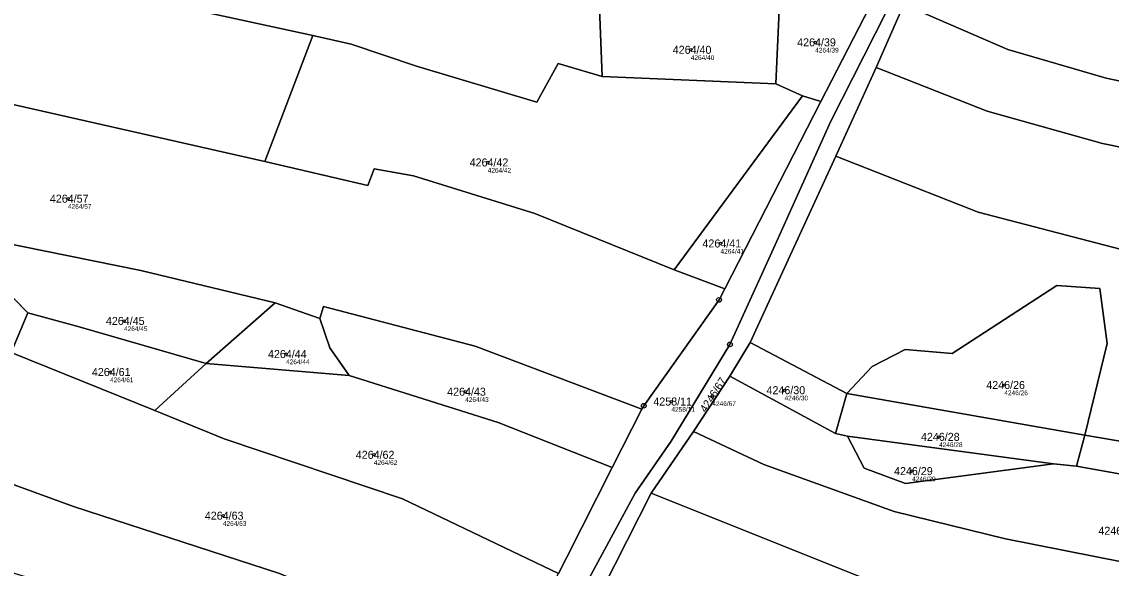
# Model space of a CAD drawing. Extents: x -739214 to -733252, y -1147612 to -1142842.
# Drawn here: x -737116.4 to -736885, y -1146556 to -1146439.9 of the extents above; entities that cross this region are included whole.
import ezdxf

# ---------------------------------------------------------------- set-up
doc = ezdxf.new("R2010")
doc.units = 0
for name, color, linetype in [('Definiční body', 7, 'Continuous'), ('Hranice parcel', 7, 'Continuous'), ('Parcelní čísla', 7, 'Continuous'), ('Polygon parcely', 7, 'Continuous'), ('Značky bodu BP', 7, 'Continuous')]:
    doc.layers.add(name, color=color, linetype=linetype)

msp = doc.modelspace()

# ---------------------------------------------------------------- linework, layer by layer
at = {"layer": 'Definiční body'}
for centre in [(-736947.89, -1146444.28), (-736974.32, -1146445.86), (-737017.46, -1146469.78), (-737106.62, -1146477.47), (-736968.01, -1146486.99), (-737094.72, -1146503.44), (-737060.3, -1146510.47), (-737097.7, -1146514.29), (-737022.24, -1146518.47), (-736954.4, -1146518.15), (-736907.72, -1146517.05), (-736978.44, -1146520.56), (-736969.74, -1146519.35), (-736921.59, -1146528.06), (-737041.65, -1146531.87), (-736927.31, -1146535.33), (-737073.71, -1146544.8)]:
    msp.add_circle(centre, 0.25, dxfattribs=at)
at = {"layer": 'Hranice parcel'}
for p, q in [((-736935.02, -1146434.14), (-736946.72, -1146456.83)), ((-736993.7, -1146437.01), (-736993.15, -1146451.52)), ((-736955.57, -1146437.43), (-736956.23, -1146453.08)), ((-736929.07, -1146436.23), (-736934.95, -1146449.65)), ((-737054.61, -1146442.85), (-737064.81, -1146469.59)), ((-736934.95, -1146449.65), (-736943.5, -1146468.43)), ((-736993.15, -1146451.52), (-736956.23, -1146453.08)), ((-736956.23, -1146453.08), (-736950.56, -1146455.62)), ((-736950.56, -1146455.62), (-736977.86, -1146492.6)), ((-736950.56, -1146455.62), (-736946.72, -1146456.83)), ((-736946.72, -1146456.83), (-736967.11, -1146496.59)), ((-736943.5, -1146468.43), (-736961.72, -1146508.04)), ((-737132.07, -1146484.46), (-737115.16, -1146501.75)), ((-736977.86, -1146492.6), (-736967.11, -1146496.59)), ((-737062.6, -1146499.6), (-737077.25, -1146512.5)), ((-737053.14, -1146502.91), (-737062.6, -1146499.6)), ((-737118.67, -1146510.16), (-737115.16, -1146501.75)), ((-736961.72, -1146508.04), (-736966.05, -1146515.15)), ((-736961.72, -1146508.04), (-736941.15, -1146518.82)), ((-737118.67, -1146510.16), (-737088.19, -1146522.47)), ((-737088.19, -1146522.47), (-737077.25, -1146512.5)), ((-737077.25, -1146512.5), (-737046.88, -1146515.03)), ((-736966.05, -1146515.15), (-736973.72, -1146526.93)), ((-736966.05, -1146515.15), (-736943.6, -1146527.38)), ((-736941.15, -1146518.82), (-736943.6, -1146527.38)), ((-736941.15, -1146518.82), (-736890.65, -1146527.7)), ((-736984.69, -1146522.19), (-736991, -1146534.58)), ((-736973.72, -1146526.93), (-736982.71, -1146540.04)), ((-736943.6, -1146527.38), (-736941.04, -1146527.93)), ((-736890.65, -1146527.7), (-736892.37, -1146534.27)), ((-736941.04, -1146527.93), (-736897.26, -1146533.82)), ((-736897.26, -1146533.82), (-736892.37, -1146534.27)), ((-736982.71, -1146540.04), (-736993.04, -1146560.27))]:
    msp.add_line(p, q, dxfattribs=at)
for points in [[(-736892.15, -1146372.58), (-736911.56, -1146401.33), (-736928.16, -1146428.6), (-736944.6, -1146461.03), (-736956.73, -1146488.03), (-736966, -1146508.44), (-736978.52, -1146528.94), (-736986.17, -1146539.99), (-737007.1, -1146578.74), (-737019.29, -1146608.02), (-737028.44, -1146637.14)], [(-737267.94, -1146387.66), (-737241.89, -1146399.66), (-737203.79, -1146412.17), (-737180.93, -1146418.42), (-737095.84, -1146433.86), (-737054.61, -1146442.85)], [(-737281.44, -1146412.51), (-737254.2, -1146424.28), (-737233.29, -1146432.1), (-737213.81, -1146438.33), (-737185.48, -1146444.98), (-737121.78, -1146456.7), (-737064.81, -1146469.59)], [(-736929.07, -1146436.23), (-736906.95, -1146445.79), (-736886.09, -1146451.88), (-736849.85, -1146459.44), (-736739.96, -1146475.41)], [(-736993.15, -1146451.52), (-737002.53, -1146448.78), (-737007.03, -1146456.99), (-737032.62, -1146449.37), (-737046.49, -1146444.68), (-737054.61, -1146442.85)], [(-736934.95, -1146449.65), (-736911.39, -1146458.87), (-736886.86, -1146465.76), (-736841.59, -1146474.99), (-736743.29, -1146489.65)], [(-737064.81, -1146469.59), (-737042.93, -1146474.67), (-737041.56, -1146471.16), (-737033.21, -1146472.63), (-737007.42, -1146480.64), (-736977.86, -1146492.6)], [(-736943.5, -1146468.43), (-736913.27, -1146480.33), (-736869.52, -1146491.75), (-736841.67, -1146496.39), (-736806.11, -1146501.06), (-736779.03, -1146505.6), (-736751.21, -1146511.49)], [(-737062.6, -1146499.6), (-737091.12, -1146492.76), (-737132.07, -1146484.46)], [(-736967.11, -1146496.59), (-736968.33, -1146498.96), (-736984.32, -1146521.46), (-736984.69, -1146522.19)], [(-736941.15, -1146518.82), (-736935.82, -1146513.15), (-736928.82, -1146509.48), (-736918.82, -1146510.37), (-736896.59, -1146495.92), (-736887.43, -1146496.58), (-736885.88, -1146508.25), (-736890.65, -1146527.7)], [(-737115.16, -1146501.75), (-737104.21, -1146504.68), (-737077.25, -1146512.5)], [(-736984.69, -1146522.19), (-737020.12, -1146508.78), (-737052.35, -1146500.37), (-737053.14, -1146502.91)], [(-737053.14, -1146502.91), (-737050.99, -1146509.17), (-737046.88, -1146515.03)], [(-737046.88, -1146515.03), (-737015.23, -1146525), (-736991, -1146534.58)], [(-737088.19, -1146522.47), (-737073.46, -1146528.51), (-737035.55, -1146541.22), (-737002.42, -1146557.08)], [(-736973.72, -1146526.93), (-736958.83, -1146533.93), (-736931.15, -1146543.94), (-736907.51, -1146549.7), (-736869.53, -1146557.25), (-736804.77, -1146566.35), (-736774.35, -1146571.16)], [(-736890.65, -1146527.7), (-736871.54, -1146530.92), (-736831.64, -1146536.37), (-736811.36, -1146539.48), (-736765.68, -1146548.17)], [(-736941.04, -1146527.93), (-736937.49, -1146534.71), (-736928.71, -1146537.94), (-736897.26, -1146533.82)], [(-737140.45, -1146530.12), (-737105.48, -1146542.82), (-737061.71, -1146557.08), (-737012.63, -1146577.36)], [(-736991, -1146534.58), (-737000.75, -1146553.75), (-737002.42, -1146557.08)], [(-736892.37, -1146534.27), (-736838.67, -1146543.9), (-736822, -1146546.13), (-736790, -1146551.46), (-736768.92, -1146555.91)], [(-736982.71, -1146540.04), (-736934.58, -1146559.27), (-736912.06, -1146565.15), (-736879.79, -1146570.8), (-736807.99, -1146578.69), (-736777.99, -1146584.35)]]:
    msp.add_lwpolyline(points, dxfattribs=at)
at = {"layer": 'Polygon parcely'}
for points in [[(-736846.68, -1146304.78), (-736861.12, -1146328.89), (-736865.16, -1146332.67), (-736866.32, -1146333.84), (-736888.05, -1146355.72), (-736888.88, -1146356.76), (-736890.79, -1146359.18), (-736897.37, -1146368.88), (-736898.99, -1146371.27), (-736914.22, -1146398.61), (-736930.83, -1146426), (-736935.02, -1146434.14), (-736946.72, -1146456.83), (-736967.11, -1146496.59), (-736968.33, -1146498.96), (-736984.32, -1146521.46), (-736984.69, -1146522.19), (-736991, -1146534.58), (-737000.75, -1146553.75), (-737002.42, -1146557.08)], [(-737007.1, -1146578.74), (-736986.17, -1146539.99), (-736978.52, -1146528.94), (-736966, -1146508.44), (-736956.73, -1146488.03), (-736944.6, -1146461.03), (-736928.16, -1146428.6), (-736911.56, -1146401.33), (-736892.15, -1146372.58), (-736890.67, -1146370.78)], [(-737132.07, -1146484.46), (-737091.12, -1146492.76), (-737062.6, -1146499.6), (-737053.14, -1146502.91), (-737052.35, -1146500.37), (-737020.12, -1146508.78), (-736984.69, -1146522.19), (-736984.32, -1146521.46), (-736968.33, -1146498.96), (-736967.11, -1146496.59), (-736977.86, -1146492.6), (-737007.42, -1146480.64), (-737033.21, -1146472.63), (-737041.56, -1146471.16), (-737042.93, -1146474.67), (-737064.81, -1146469.59), (-737121.78, -1146456.7)]]:
    msp.add_lwpolyline(points, dxfattribs=at)
for points in [[(-737203.79, -1146412.17), (-737180.93, -1146418.42), (-737095.84, -1146433.86), (-737054.61, -1146442.85), (-737046.49, -1146444.68), (-737032.62, -1146449.37), (-737007.03, -1146456.99), (-737002.53, -1146448.78), (-736993.15, -1146451.52), (-736993.7, -1146437.01), (-737024.57, -1146427.83), (-737070.42, -1146416.69), (-737116.72, -1146407.7), (-737150.13, -1146402.42), (-737169.23, -1146398.91), (-737188.18, -1146394.8), (-737204.2, -1146390.89), (-737230.77, -1146381.32), (-737256.51, -1146367.64), (-737267.94, -1146387.66), (-737241.89, -1146399.66)], [(-736966, -1146508.44), (-736978.52, -1146528.94), (-736986.17, -1146539.99), (-737007.1, -1146578.74), (-737019.29, -1146608.02), (-737028.44, -1146637.14), (-737016.43, -1146607.5), (-737009.26, -1146593.87), (-737002.37, -1146580.32), (-736997.49, -1146569.21), (-736993.04, -1146560.27), (-736982.71, -1146540.04), (-736973.72, -1146526.93), (-736966.05, -1146515.15), (-736961.72, -1146508.04), (-736943.5, -1146468.43), (-736934.95, -1146449.65), (-736929.07, -1146436.23), (-736907.67, -1146400.17), (-736892.15, -1146372.58), (-736911.56, -1146401.33), (-736928.16, -1146428.6), (-736944.6, -1146461.03), (-736956.73, -1146488.03)], [(-737185.48, -1146444.98), (-737121.78, -1146456.7), (-737064.81, -1146469.59), (-737054.61, -1146442.85), (-737095.84, -1146433.86), (-737180.93, -1146418.42), (-737203.79, -1146412.17), (-737241.89, -1146399.66), (-737267.94, -1146387.66), (-737277.63, -1146404.63), (-737281.44, -1146412.51), (-737254.2, -1146424.28), (-737233.29, -1146432.1), (-737213.81, -1146438.33)], [(-736886.09, -1146451.88), (-736849.85, -1146459.44), (-736739.96, -1146475.41), (-736737.23, -1146463.75), (-736733.1, -1146436.71), (-736776.45, -1146432.68), (-736796.99, -1146430.12), (-736852.62, -1146418.57), (-736876.29, -1146412.23), (-736890.39, -1146407.68), (-736907.67, -1146400.17), (-736929.07, -1146436.23), (-736906.95, -1146445.79)], [(-736956.23, -1146453.08), (-736950.56, -1146455.62), (-736946.72, -1146456.83), (-736935.02, -1146434.14), (-736954.39, -1146425.9), (-736955.57, -1146437.43)], [(-736993.15, -1146451.52), (-736956.23, -1146453.08), (-736955.57, -1146437.43), (-736993.7, -1146437.01)], [(-736886.86, -1146465.76), (-736841.59, -1146474.99), (-736743.29, -1146489.65), (-736739.96, -1146475.41), (-736849.85, -1146459.44), (-736886.09, -1146451.88), (-736906.95, -1146445.79), (-736929.07, -1146436.23), (-736934.95, -1146449.65), (-736911.39, -1146458.87)], [(-737046.49, -1146444.68), (-737054.61, -1146442.85), (-737064.81, -1146469.59), (-737042.93, -1146474.67), (-737041.56, -1146471.16), (-737033.21, -1146472.63), (-737007.42, -1146480.64), (-736977.86, -1146492.6), (-736950.56, -1146455.62), (-736956.23, -1146453.08), (-736993.15, -1146451.52), (-737002.53, -1146448.78), (-737007.03, -1146456.99), (-737032.62, -1146449.37)], [(-736806.11, -1146501.06), (-736779.03, -1146505.6), (-736751.21, -1146511.49), (-736743.5, -1146490.55), (-736743.29, -1146489.65), (-736841.59, -1146474.99), (-736886.86, -1146465.76), (-736911.39, -1146458.87), (-736934.95, -1146449.65), (-736943.5, -1146468.43), (-736913.27, -1146480.33), (-736869.52, -1146491.75), (-736841.67, -1146496.39)], [(-736967.11, -1146496.59), (-736946.72, -1146456.83), (-736950.56, -1146455.62), (-736977.86, -1146492.6)], [(-736887.43, -1146496.58), (-736885.88, -1146508.25), (-736890.65, -1146527.7), (-736871.54, -1146530.92), (-736831.64, -1146536.37), (-736811.36, -1146539.48), (-736765.68, -1146548.17), (-736757.57, -1146528.78), (-736751.21, -1146511.49), (-736779.03, -1146505.6), (-736806.11, -1146501.06), (-736841.67, -1146496.39), (-736869.52, -1146491.75), (-736913.27, -1146480.33), (-736943.5, -1146468.43), (-736961.72, -1146508.04), (-736941.15, -1146518.82), (-736935.82, -1146513.15), (-736928.82, -1146509.48), (-736918.82, -1146510.37), (-736896.59, -1146495.92)], [(-737115.16, -1146501.75), (-737132.07, -1146484.46), (-737169.59, -1146480.56), (-737180.92, -1146479.38), (-737183.26, -1146490.52), (-737180.58, -1146509.55), (-737150.91, -1146510.74), (-737118.67, -1146510.16)], [(-737132.07, -1146484.46), (-737115.16, -1146501.75), (-737104.21, -1146504.68), (-737077.25, -1146512.5), (-737062.6, -1146499.6), (-737091.12, -1146492.76)], [(-736890.65, -1146527.7), (-736885.88, -1146508.25), (-736887.43, -1146496.58), (-736896.59, -1146495.92), (-736918.82, -1146510.37), (-736928.82, -1146509.48), (-736935.82, -1146513.15), (-736941.15, -1146518.82)], [(-737077.25, -1146512.5), (-737046.88, -1146515.03), (-737050.99, -1146509.17), (-737053.14, -1146502.91), (-737062.6, -1146499.6)], [(-737088.19, -1146522.47), (-737077.25, -1146512.5), (-737104.21, -1146504.68), (-737115.16, -1146501.75), (-737118.67, -1146510.16)], [(-736991, -1146534.58), (-736984.69, -1146522.19), (-737020.12, -1146508.78), (-737052.35, -1146500.37), (-737053.14, -1146502.91), (-737050.99, -1146509.17), (-737046.88, -1146515.03), (-737015.23, -1146525)], [(-736966.05, -1146515.15), (-736943.6, -1146527.38), (-736941.15, -1146518.82), (-736961.72, -1146508.04)], [(-737105.48, -1146542.82), (-737061.71, -1146557.08), (-737012.63, -1146577.36), (-737012.04, -1146576.18), (-737002.42, -1146557.08), (-737035.55, -1146541.22), (-737073.46, -1146528.51), (-737088.19, -1146522.47), (-737118.67, -1146510.16), (-737135.37, -1146522.3), (-737140.45, -1146530.12)], [(-737035.55, -1146541.22), (-737002.42, -1146557.08), (-737000.75, -1146553.75), (-736991, -1146534.58), (-737015.23, -1146525), (-737046.88, -1146515.03), (-737077.25, -1146512.5), (-737088.19, -1146522.47), (-737073.46, -1146528.51)], [(-736804.77, -1146566.35), (-736774.35, -1146571.16), (-736770.76, -1146560.31), (-736768.92, -1146555.91), (-736790, -1146551.46), (-736822, -1146546.13), (-736838.67, -1146543.9), (-736892.37, -1146534.27), (-736897.26, -1146533.82), (-736928.71, -1146537.94), (-736937.49, -1146534.71), (-736941.04, -1146527.93), (-736943.6, -1146527.38), (-736966.05, -1146515.15), (-736973.72, -1146526.93), (-736958.83, -1146533.93), (-736931.15, -1146543.94), (-736907.51, -1146549.7), (-736869.53, -1146557.25)], [(-736941.04, -1146527.93), (-736897.26, -1146533.82), (-736892.37, -1146534.27), (-736890.65, -1146527.7), (-736941.15, -1146518.82), (-736943.6, -1146527.38)], [(-736934.58, -1146559.27), (-736912.06, -1146565.15), (-736879.79, -1146570.8), (-736807.99, -1146578.69), (-736777.99, -1146584.35), (-736776.76, -1146578.43), (-736774.35, -1146571.16), (-736804.77, -1146566.35), (-736869.53, -1146557.25), (-736907.51, -1146549.7), (-736931.15, -1146543.94), (-736958.83, -1146533.93), (-736973.72, -1146526.93), (-736982.71, -1146540.04)], [(-736790, -1146551.46), (-736768.92, -1146555.91), (-736765.68, -1146548.17), (-736811.36, -1146539.48), (-736831.64, -1146536.37), (-736871.54, -1146530.92), (-736890.65, -1146527.7), (-736892.37, -1146534.27), (-736838.67, -1146543.9), (-736822, -1146546.13)], [(-736897.26, -1146533.82), (-736941.04, -1146527.93), (-736937.49, -1146534.71), (-736928.71, -1146537.94)], [(-737068.09, -1146570.2), (-737018.59, -1146589.18), (-737012.63, -1146577.36), (-737061.71, -1146557.08), (-737105.48, -1146542.82), (-737140.45, -1146530.12), (-737147.29, -1146545.75), (-737125.86, -1146554.68), (-737112.42, -1146558.69)], [(-736962.02, -1146573.56), (-736899.56, -1146591.68), (-736853.98, -1146597.23), (-736799.89, -1146602), (-736782.32, -1146605.12), (-736777.99, -1146584.35), (-736807.99, -1146578.69), (-736879.79, -1146570.8), (-736912.06, -1146565.15), (-736934.58, -1146559.27), (-736982.71, -1146540.04), (-736993.04, -1146560.27)]]:
    msp.add_lwpolyline(points, close=True, dxfattribs=at)
at = {"layer": 'Značky bodu BP'}
for centre, radius in [((-736968.33, -1146498.96), 0.5), ((-736968.33, -1146498.96), 0.0303), ((-736966, -1146508.44), 0.5), ((-736966, -1146508.44), 0.0303), ((-736984.32, -1146521.46), 0.5), ((-736984.32, -1146521.46), 0.0303)]:
    msp.add_circle(centre, radius, dxfattribs=at)

# ---------------------------------------------------------------- texts
at = {"layer": 'Definiční body'}
for s, p in [('4264/39', (-736947.89, -1146446.44)), ('4264/40', (-736974.32, -1146448.02)), ('4264/42', (-737017.46, -1146471.94)), ('4264/57', (-737106.62, -1146479.63)), ('4264/41', (-736968.01, -1146489.15)), ('4264/45', (-737094.72, -1146505.6)), ('4264/44', (-737060.3, -1146512.63)), ('4264/61', (-737097.7, -1146516.45)), ('4246/26', (-736907.72, -1146519.21)), ('4264/43', (-737022.24, -1146520.63)), ('4246/67', (-736969.74, -1146521.51)), ('4246/30', (-736954.4, -1146520.31)), ('4258/11', (-736978.44, -1146522.72)), ('4246/28', (-736921.59, -1146530.22)), ('4264/62', (-737041.65, -1146534.03)), ('4246/29', (-736927.31, -1146537.49)), ('4264/63', (-737073.71, -1146546.96))]:
    msp.add_text(s, height=1, dxfattribs=at).set_placement(p)
at = {"layer": 'Parcelní čísla'}
for s, p in [('4264/39', (-736951.73, -1146445.13)), ('4264/40', (-736978.16, -1146446.71)), ('4264/42', (-737021.3, -1146470.63)), ('4264/57', (-737110.46, -1146478.32)), ('4264/41', (-736971.85, -1146487.84)), ('4264/45', (-737098.56, -1146504.29)), ('4264/44', (-737064.14, -1146511.32)), ('4264/61', (-737101.54, -1146515.14)), ('4246/26', (-736911.56, -1146517.9)), ('4264/43', (-737026.08, -1146519.32)), ('4246/30', (-736958.24, -1146519)), ('4258/11', (-736982.28, -1146521.41)), ('4246/28', (-736925.43, -1146528.91)), ('4264/62', (-737045.49, -1146532.72)), ('4246/29', (-736931.15, -1146536.18)), ('4264/63', (-737077.55, -1146545.65)), ('4246/31', (-736887.75, -1146548.85))]:
    msp.add_text(s, height=1.7, dxfattribs=at).set_placement(p)
msp.add_text('4246/67', height=1.7, rotation=57, dxfattribs=at).set_placement((-736971.12, -1146523.03))

doc.saveas('drawing.dxf')
